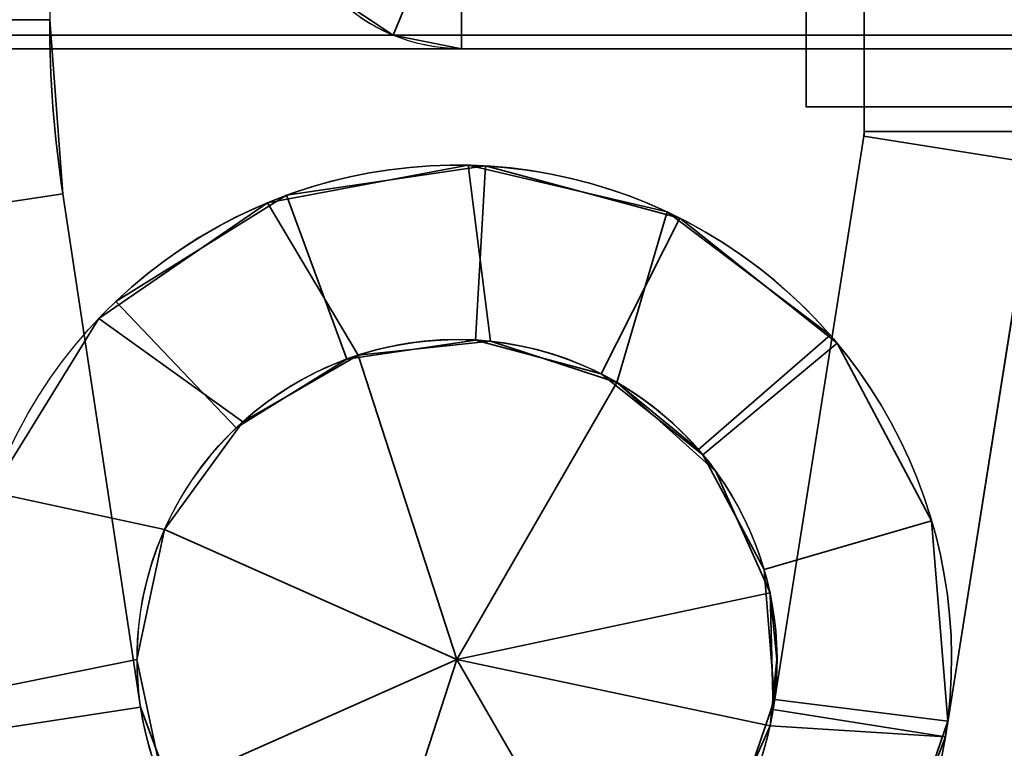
# Model space of a CAD drawing. Header units: millimetres. Extents: x -603 to 3703, y -120 to 193.
# Tile 766 of 938: x 3508 to 3525, y -62 to -49. Entities that reach past the tile are written whole.
import ezdxf

# ---------------------------------------------------------------- set-up
doc = ezdxf.new("R2010")
doc.units = ezdxf.units.MM
doc.layers.add('151', color=7, linetype='Continuous', true_color=0xffffff)

# ---------------------------------------------------------------- blocks, each defined once
blk = doc.blocks.new('UG_SURFACE_158')
at = {"layer": '151', "color": 252, "linetype": 'Continuous', "lineweight": 35}
for points in [[(3508.5, -49.5, 265), (3508.725, -52.494, 265), (3505.759, -52.943, 265), (3505.5, -49.5, 265)], [(3508.725, -52.494, 302), (3508.5, -49.5, 302), (3505.5, -49.5, 302), (3505.759, -52.943, 302)], [(3505.5, -49.5, 425), (3505.759, -52.943, 425), (3508.725, -52.494, 425), (3508.5, -49.5, 425)], [(3505.759, -52.943, 388), (3505.5, -49.5, 388), (3508.5, -49.5, 388), (3508.725, -52.494, 388)], [(3508.725, -52.494, 302), (3508.725, -52.494, 265), (3508.5, -49.5, 265), (3508.5, -49.5, 302)], [(3508.725, -52.494, 425), (3508.725, -52.494, 388), (3508.5, -49.5, 388), (3508.5, -49.5, 425)], [(3515.991, -52.014, 302), (3515.991, -52.014, 265), (3512.572, -52.52, 265), (3512.572, -52.52, 302)], [(3512.572, -52.52, 265), (3515.991, -52.014, 265), (3515.818, -55.009, 265), (3513.606, -55.337, 265)], [(3513.606, -55.337, 302), (3515.818, -55.009, 302), (3515.991, -52.014, 302), (3512.572, -52.52, 302)], [(3515.991, -52.014, 425), (3515.991, -52.014, 388), (3512.572, -52.52, 388), (3512.572, -52.52, 425)], [(3513.606, -55.337, 425), (3515.818, -55.009, 425), (3515.991, -52.014, 425), (3512.572, -52.52, 425)], [(3512.572, -52.52, 388), (3515.991, -52.014, 388), (3515.818, -55.009, 388), (3513.606, -55.337, 388)], [(3515.991, -52.014, 265), (3519.329, -52.911, 265), (3517.978, -55.59, 265), (3515.818, -55.009, 265)], [(3515.818, -55.009, 302), (3517.978, -55.59, 302), (3519.329, -52.911, 302), (3515.991, -52.014, 302)], [(3515.818, -55.009, 425), (3517.978, -55.59, 425), (3519.329, -52.911, 425), (3515.991, -52.014, 425)], [(3515.991, -52.014, 388), (3519.329, -52.911, 388), (3517.978, -55.59, 388), (3515.818, -55.009, 388)], [(3519.329, -52.911, 302), (3519.329, -52.911, 265), (3515.991, -52.014, 265), (3515.991, -52.014, 302)], [(3519.329, -52.911, 425), (3519.329, -52.911, 388), (3515.991, -52.014, 388), (3515.991, -52.014, 425)], [(3508.725, -52.494, 265), (3510.062, -61.323, 265), (3507.096, -61.772, 265), (3505.759, -52.943, 265)], [(3505.759, -52.943, 302), (3507.096, -61.772, 302), (3510.062, -61.323, 302), (3508.725, -52.494, 302)], [(3505.759, -52.943, 425), (3507.096, -61.772, 425), (3510.062, -61.323, 425), (3508.725, -52.494, 425)], [(3508.725, -52.494, 388), (3510.062, -61.323, 388), (3507.096, -61.772, 388), (3505.759, -52.943, 388)], [(3510.062, -61.323, 302), (3510.062, -61.323, 265), (3508.725, -52.494, 265), (3508.725, -52.494, 302)], [(3510.062, -61.323, 388), (3508.725, -52.494, 388), (3508.725, -52.494, 425), (3510.062, -61.323, 425)], [(3512.572, -52.52, 302), (3512.572, -52.52, 265), (3509.637, -54.345, 265), (3509.637, -54.345, 302)], [(3513.606, -55.337, 265), (3511.707, -56.518, 265), (3509.637, -54.345, 265), (3512.572, -52.52, 265)], [(3512.572, -52.52, 302), (3509.637, -54.345, 302), (3511.707, -56.518, 302), (3513.606, -55.337, 302)], [(3512.572, -52.52, 425), (3512.572, -52.52, 388), (3509.637, -54.345, 388), (3509.637, -54.345, 425)], [(3512.572, -52.52, 425), (3509.637, -54.345, 425), (3511.707, -56.518, 425), (3513.606, -55.337, 425)], [(3513.606, -55.337, 388), (3511.707, -56.518, 388), (3509.637, -54.345, 388), (3512.572, -52.52, 388)], [(3519.728, -56.982, 265), (3517.978, -55.59, 265), (3519.329, -52.911, 265), (3522.034, -55.063, 265)], [(3522.034, -55.063, 302), (3519.329, -52.911, 302), (3517.978, -55.59, 302), (3519.728, -56.982, 302)], [(3522.034, -55.063, 425), (3519.329, -52.911, 425), (3517.978, -55.59, 425), (3519.728, -56.982, 425)], [(3519.728, -56.982, 388), (3517.978, -55.59, 388), (3519.329, -52.911, 388), (3522.034, -55.063, 388)], [(3522.034, -55.063, 302), (3522.034, -55.063, 265), (3519.329, -52.911, 265), (3519.329, -52.911, 302)], [(3522.034, -55.063, 425), (3522.034, -55.063, 388), (3519.329, -52.911, 388), (3519.329, -52.911, 425)], [(3511.707, -56.518, 302), (3509.637, -54.345, 302), (3509.637, -54.345, 265), (3511.707, -56.518, 265)], [(3511.707, -56.518, 388), (3511.707, -56.518, 425), (3509.637, -54.345, 425), (3509.637, -54.345, 388)], [(3513.606, -55.337, 302), (3513.606, -55.337, 265), (3515.818, -55.009, 265), (3515.818, -55.009, 302)], [(3513.606, -55.337, 425), (3513.606, -55.337, 388), (3515.818, -55.009, 388), (3515.818, -55.009, 425)], [(3515.818, -55.009, 302), (3515.818, -55.009, 265), (3517.978, -55.59, 265), (3517.978, -55.59, 302)], [(3515.818, -55.009, 425), (3515.818, -55.009, 388), (3517.978, -55.59, 388), (3517.978, -55.59, 425)], [(3520.779, -58.956, 265), (3519.728, -56.982, 265), (3522.034, -55.063, 265), (3523.658, -58.114, 265)], [(3523.658, -58.114, 302), (3522.034, -55.063, 302), (3519.728, -56.982, 302), (3520.779, -58.956, 302)], [(3523.658, -58.114, 425), (3522.034, -55.063, 425), (3519.728, -56.982, 425), (3520.779, -58.956, 425)], [(3520.779, -58.956, 388), (3519.728, -56.982, 388), (3522.034, -55.063, 388), (3523.658, -58.114, 388)], [(3523.658, -58.114, 302), (3523.658, -58.114, 265), (3522.034, -55.063, 265), (3522.034, -55.063, 302)], [(3523.658, -58.114, 425), (3523.658, -58.114, 388), (3522.034, -55.063, 388), (3522.034, -55.063, 425)], [(3511.707, -56.518, 302), (3511.707, -56.518, 265), (3513.606, -55.337, 265), (3513.606, -55.337, 302)], [(3511.707, -56.518, 425), (3511.707, -56.518, 388), (3513.606, -55.337, 388), (3513.606, -55.337, 425)], [(3517.978, -55.59, 302), (3517.978, -55.59, 265), (3519.728, -56.982, 265), (3519.728, -56.982, 302)], [(3517.978, -55.59, 425), (3517.978, -55.59, 388), (3519.728, -56.982, 388), (3519.728, -56.982, 425)], [(3519.728, -56.982, 302), (3519.728, -56.982, 265), (3520.779, -58.956, 265), (3520.779, -58.956, 302)], [(3519.728, -56.982, 425), (3519.728, -56.982, 388), (3520.779, -58.956, 388), (3520.779, -58.956, 425)], [(3523.658, -58.114, 265), (3523.934, -61.56, 265), (3520.957, -61.186, 265), (3520.779, -58.956, 265)], [(3520.779, -58.956, 302), (3520.957, -61.186, 302), (3523.934, -61.56, 302), (3523.658, -58.114, 302)], [(3520.779, -58.956, 425), (3520.957, -61.186, 425), (3523.934, -61.56, 425), (3523.658, -58.114, 425)], [(3523.658, -58.114, 388), (3523.934, -61.56, 388), (3520.957, -61.186, 388), (3520.779, -58.956, 388)], [(3523.934, -61.56, 302), (3523.934, -61.56, 265), (3523.658, -58.114, 265), (3523.658, -58.114, 302)], [(3523.934, -61.56, 425), (3523.934, -61.56, 388), (3523.658, -58.114, 388), (3523.658, -58.114, 425)], [(3520.779, -58.956, 302), (3520.779, -58.956, 265), (3520.957, -61.186, 265), (3520.957, -61.186, 302)], [(3520.779, -58.956, 425), (3520.779, -58.956, 388), (3520.957, -61.186, 388), (3520.957, -61.186, 425)], [(3520.233, -63.302, 265), (3520.957, -61.186, 265), (3523.934, -61.56, 265), (3522.815, -64.83, 265)], [(3522.815, -64.83, 302), (3523.934, -61.56, 302), (3520.957, -61.186, 302), (3520.233, -63.302, 302)], [(3520.957, -61.186, 302), (3520.957, -61.186, 265), (3520.233, -63.302, 265), (3520.233, -63.302, 302)], [(3522.815, -64.83, 425), (3523.934, -61.56, 425), (3520.957, -61.186, 425), (3520.233, -63.302, 425)], [(3520.233, -63.302, 388), (3520.957, -61.186, 388), (3523.934, -61.56, 388), (3522.815, -64.83, 388)], [(3520.957, -61.186, 425), (3520.957, -61.186, 388), (3520.233, -63.302, 388), (3520.233, -63.302, 425)], [(3510.062, -61.323, 265), (3510.839, -63.42, 265), (3508.297, -65.013, 265), (3507.096, -61.772, 265)], [(3507.096, -61.772, 302), (3508.297, -65.013, 302), (3510.839, -63.42, 302), (3510.062, -61.323, 302)], [(3507.096, -61.772, 425), (3508.297, -65.013, 425), (3510.839, -63.42, 425), (3510.062, -61.323, 425)], [(3510.062, -61.323, 388), (3510.839, -63.42, 388), (3508.297, -65.013, 388), (3507.096, -61.772, 388)], [(3510.839, -63.42, 302), (3510.839, -63.42, 265), (3510.062, -61.323, 265), (3510.062, -61.323, 302)], [(3510.839, -63.42, 425), (3510.839, -63.42, 388), (3510.062, -61.323, 388), (3510.062, -61.323, 425)], [(3522.815, -64.83, 302), (3522.815, -64.83, 265), (3523.934, -61.56, 265), (3523.934, -61.56, 302)], [(3522.815, -64.83, 425), (3522.815, -64.83, 388), (3523.934, -61.56, 388), (3523.934, -61.56, 425)], [(3507.096, -61.772, 302), (3507.096, -61.772, 265), (3508.297, -65.013, 265), (3508.297, -65.013, 302)], [(3507.096, -61.772, 425), (3507.096, -61.772, 388), (3508.297, -65.013, 388), (3508.297, -65.013, 425)]]:
    blk.add_3dface(points, dxfattribs=at)
blk = doc.blocks.new('UG_SURFACE_159')
at = {"layer": '151', "color": 252, "linetype": 'Continuous', "lineweight": 35}
for points in [[(3525.5, -51.423, 1822), (3525.5, -34.43, 1822), (3522.5, -34.43, 1822), (3522.5, -51.423, 1822)], [(3522.5, -51.423, 1738), (3522.5, -34.43, 1738), (3525.5, -34.43, 1738), (3525.5, -51.423, 1738)], [(3522.5, -34.43, 1738), (3522.5, -51.423, 1738), (3522.5, -39.648, 1745.228), (3522.5, -38.5, 1745)], [(3522.5, -38.5, 1815), (3522.5, -39.648, 1814.772), (3522.5, -51.423, 1822), (3522.5, -34.43, 1822)], [(3522.5, -41.5, 1776), (3522.5, -41.272, 1774.852), (3522.5, -39.648, 1758.772), (3522.5, -51.423, 1822)], [(3522.5, -51.423, 1822), (3522.5, -39.648, 1758.772), (3522.5, -40.621, 1758.121)], [(3522.5, -51.423, 1738), (3522.5, -40.621, 1745.879), (3522.5, -39.648, 1745.228)], [(3522.5, -39.648, 1814.772), (3522.5, -40.621, 1814.121), (3522.5, -51.423, 1822)], [(3522.5, -51.423, 1822), (3522.5, -40.621, 1814.121), (3522.5, -41.272, 1813.148)], [(3522.5, -40.621, 1758.121), (3522.5, -41.272, 1757.148), (3522.5, -51.423, 1822)], [(3522.5, -41.272, 1746.852), (3522.5, -40.621, 1745.879), (3522.5, -51.423, 1738)], [(3522.5, -51.423, 1822), (3522.5, -41.5, 1804), (3522.5, -41.272, 1802.852), (3522.5, -41.5, 1784)], [(3522.5, -51.423, 1822), (3522.5, -41.272, 1813.148), (3522.5, -41.5, 1812)], [(3522.5, -51.423, 1738), (3522.5, -51.423, 1822), (3522.5, -41.272, 1757.148), (3522.5, -41.5, 1756)], [(3522.5, -41.5, 1748), (3522.5, -41.272, 1746.852), (3522.5, -51.423, 1738)], [(3522.5, -51.423, 1822), (3522.5, -41.5, 1812), (3522.5, -41.5, 1804)], [(3522.5, -41.5, 1784), (3522.5, -41.5, 1776), (3522.5, -51.423, 1822)], [(3522.5, -41.5, 1756), (3522.5, -41.5, 1748), (3522.5, -51.423, 1738)], [(3522.494, -51.501, 1738), (3522.494, -51.501, 1822), (3522.5, -51.423, 1822), (3522.5, -51.423, 1738)], [(3525.457, -51.97, 1822), (3525.5, -51.423, 1822), (3522.5, -51.423, 1822), (3522.494, -51.501, 1822)], [(3525.5, -51.423, 1738), (3525.457, -51.97, 1738), (3522.494, -51.501, 1738), (3522.5, -51.423, 1738)], [(3520.932, -61.36, 1738), (3520.932, -61.36, 1822), (3522.494, -51.501, 1822), (3522.494, -51.501, 1738)], [(3523.895, -61.83, 1822), (3525.457, -51.97, 1822), (3522.494, -51.501, 1822), (3520.932, -61.36, 1822)], [(3520.932, -61.36, 1738), (3522.494, -51.501, 1738), (3525.457, -51.97, 1738), (3523.895, -61.83, 1738)], [(3512.242, -52.649, 1738), (3512.242, -52.649, 1822), (3515.694, -52.002, 1822), (3515.694, -52.002, 1738)], [(3515.694, -52.002, 1822), (3512.242, -52.649, 1822), (3513.8, -55.269, 1822), (3516.075, -55.03, 1822)], [(3516.075, -55.03, 1738), (3513.8, -55.269, 1738), (3512.242, -52.649, 1738), (3515.694, -52.002, 1738)], [(3515.694, -52.002, 1738), (3515.694, -52.002, 1822), (3519.113, -52.806, 1822), (3519.113, -52.806, 1738)], [(3519.113, -52.806, 1822), (3515.694, -52.002, 1822), (3516.075, -55.03, 1822), (3518.25, -55.737, 1822)], [(3518.25, -55.737, 1738), (3516.075, -55.03, 1738), (3515.694, -52.002, 1738), (3519.113, -52.806, 1738)], [(3525.457, -51.97, 1738), (3525.457, -51.97, 1822), (3523.895, -61.83, 1822), (3523.895, -61.83, 1738)], [(3509.346, -54.637, 1738), (3509.346, -54.637, 1822), (3512.242, -52.649, 1822), (3512.242, -52.649, 1738)], [(3512.242, -52.649, 1822), (3509.346, -54.637, 1822), (3511.82, -56.413, 1822), (3513.8, -55.269, 1822)], [(3513.8, -55.269, 1738), (3511.82, -56.413, 1738), (3509.346, -54.637, 1738), (3512.242, -52.649, 1738)], [(3518.25, -55.737, 1822), (3519.651, -56.892, 1822), (3521.915, -54.923, 1822), (3519.113, -52.806, 1822)], [(3519.113, -52.806, 1738), (3521.915, -54.923, 1738), (3519.651, -56.892, 1738), (3518.25, -55.737, 1738)], [(3519.113, -52.806, 1738), (3519.113, -52.806, 1822), (3521.915, -54.923, 1822), (3521.915, -54.923, 1738)], [(3507.501, -57.625, 1738), (3507.501, -57.625, 1822), (3509.346, -54.637, 1822), (3509.346, -54.637, 1738)], [(3510.475, -58.263, 1822), (3511.82, -56.413, 1822), (3509.346, -54.637, 1822), (3507.501, -57.625, 1822)], [(3507.501, -57.625, 1738), (3509.346, -54.637, 1738), (3511.82, -56.413, 1738), (3510.475, -58.263, 1738)], [(3519.651, -56.892, 1822), (3519.651, -56.892, 1738), (3521.915, -54.923, 1738), (3521.915, -54.923, 1822)], [(3518.25, -55.737, 1860), (3516.075, -55.03, 1860), (3513.8, -55.269, 1860), (3515.5, -60.5, 1860)], [(3516.075, -55.03, 1738), (3516.075, -55.03, 1700), (3513.8, -55.269, 1700), (3513.8, -55.269, 1738)], [(3513.8, -55.269, 1822), (3513.8, -55.269, 1860), (3516.075, -55.03, 1860), (3516.075, -55.03, 1822)], [(3513.8, -55.269, 1700), (3516.075, -55.03, 1700), (3518.25, -55.737, 1700), (3515.5, -60.5, 1700)], [(3518.25, -55.737, 1738), (3518.25, -55.737, 1700), (3516.075, -55.03, 1700), (3516.075, -55.03, 1738)], [(3516.075, -55.03, 1822), (3516.075, -55.03, 1860), (3518.25, -55.737, 1860), (3518.25, -55.737, 1822)], [(3513.8, -55.269, 1860), (3511.82, -56.413, 1860), (3510.475, -58.263, 1860), (3515.5, -60.5, 1860)], [(3510.475, -58.263, 1700), (3511.82, -56.413, 1700), (3513.8, -55.269, 1700), (3515.5, -60.5, 1700)], [(3513.8, -55.269, 1738), (3513.8, -55.269, 1700), (3511.82, -56.413, 1700), (3511.82, -56.413, 1738)], [(3511.82, -56.413, 1822), (3511.82, -56.413, 1860), (3513.8, -55.269, 1860), (3513.8, -55.269, 1822)], [(3515.5, -60.5, 1860), (3520.88, -59.356, 1860), (3519.95, -57.267, 1860), (3518.25, -55.737, 1860)], [(3518.25, -55.737, 1700), (3519.95, -57.267, 1700), (3520.88, -59.356, 1700), (3515.5, -60.5, 1700)], [(3518.25, -55.737, 1860), (3519.95, -57.267, 1860), (3519.651, -56.892, 1822)], [(3518.25, -55.737, 1700), (3518.25, -55.737, 1738), (3519.651, -56.892, 1738)], [(3519.651, -56.892, 1738), (3519.95, -57.267, 1700), (3518.25, -55.737, 1700)], [(3519.651, -56.892, 1822), (3518.25, -55.737, 1822), (3518.25, -55.737, 1860)], [(3511.82, -56.413, 1738), (3511.82, -56.413, 1700), (3510.475, -58.263, 1700), (3510.475, -58.263, 1738)], [(3510.475, -58.263, 1822), (3510.475, -58.263, 1860), (3511.82, -56.413, 1860), (3511.82, -56.413, 1822)], [(3519.651, -56.892, 1738), (3519.651, -56.892, 1822), (3519.95, -57.267, 1860), (3519.95, -57.267, 1700)], [(3519.95, -57.267, 1700), (3519.95, -57.267, 1860), (3520.88, -59.356, 1860), (3520.88, -59.356, 1700)], [(3507.501, -57.625, 1822), (3507.021, -61.104, 1822), (3510, -60.5, 1822), (3510.475, -58.263, 1822)], [(3510.475, -58.263, 1738), (3510, -60.5, 1738), (3507.021, -61.104, 1738), (3507.501, -57.625, 1738)], [(3510.475, -58.263, 1860), (3510, -60.5, 1860), (3510.475, -62.737, 1860), (3515.5, -60.5, 1860)], [(3510.475, -58.263, 1738), (3510.475, -58.263, 1700), (3510, -60.5, 1700), (3510, -60.5, 1738)], [(3510, -60.5, 1822), (3510, -60.5, 1860), (3510.475, -58.263, 1860), (3510.475, -58.263, 1822)], [(3510.475, -62.737, 1700), (3510, -60.5, 1700), (3510.475, -58.263, 1700), (3515.5, -60.5, 1700)], [(3520.88, -61.644, 1860), (3521, -60.5, 1860), (3520.88, -59.356, 1860), (3515.5, -60.5, 1860)], [(3520.88, -59.356, 1700), (3521, -60.5, 1700), (3520.88, -61.644, 1700), (3515.5, -60.5, 1700)], [(3520.88, -59.356, 1700), (3520.88, -59.356, 1860), (3520.932, -61.36, 1822), (3520.932, -61.36, 1738)], [(3520.932, -61.36, 1822), (3520.88, -59.356, 1860), (3521, -60.5, 1860)], [(3521, -60.5, 1700), (3520.88, -59.356, 1700), (3520.932, -61.36, 1738)], [(3510.475, -62.737, 1822), (3510, -60.5, 1822), (3507.021, -61.104, 1822), (3507.99, -64.48, 1822)], [(3507.99, -64.48, 1738), (3507.021, -61.104, 1738), (3510, -60.5, 1738), (3510.475, -62.737, 1738)], [(3510, -60.5, 1738), (3510, -60.5, 1700), (3510.475, -62.737, 1700), (3510.475, -62.737, 1738)], [(3510.475, -62.737, 1822), (3510.475, -62.737, 1860), (3510, -60.5, 1860), (3510, -60.5, 1822)], [(3510.475, -62.737, 1860), (3511.82, -64.587, 1860), (3513.8, -65.731, 1860), (3515.5, -60.5, 1860)], [(3513.8, -65.731, 1700), (3511.82, -64.587, 1700), (3510.475, -62.737, 1700), (3515.5, -60.5, 1700)], [(3513.8, -65.731, 1860), (3516.075, -65.97, 1860), (3518.25, -65.263, 1860), (3515.5, -60.5, 1860)], [(3518.25, -65.263, 1700), (3516.075, -65.97, 1700), (3513.8, -65.731, 1700), (3515.5, -60.5, 1700)], [(3518.25, -65.263, 1860), (3519.95, -63.733, 1860), (3520.88, -61.644, 1860), (3515.5, -60.5, 1860)], [(3515.5, -60.5, 1700), (3520.88, -61.644, 1700), (3519.95, -63.733, 1700), (3518.25, -65.263, 1700)], [(3520.88, -61.644, 1700), (3521, -60.5, 1700), (3520.932, -61.36, 1738)], [(3520.932, -61.36, 1822), (3521, -60.5, 1860), (3520.88, -61.644, 1860)], [(3507.99, -64.48, 1738), (3507.99, -64.48, 1822), (3507.021, -61.104, 1822), (3507.021, -61.104, 1738)], [(3520.932, -61.36, 1738), (3520.88, -61.644, 1738), (3520.88, -61.644, 1700)], [(3520.88, -61.644, 1860), (3520.88, -61.644, 1822), (3520.932, -61.36, 1822)], [(3520.932, -61.36, 1822), (3520.88, -61.644, 1822), (3523.895, -61.83, 1822)], [(3523.895, -61.83, 1738), (3520.88, -61.644, 1738), (3520.932, -61.36, 1738)], [(3519.95, -63.733, 1738), (3519.95, -63.733, 1700), (3520.88, -61.644, 1700), (3520.88, -61.644, 1738)], [(3520.88, -61.644, 1822), (3520.88, -61.644, 1860), (3519.95, -63.733, 1860), (3519.95, -63.733, 1822)], [(3520.88, -61.644, 1822), (3519.95, -63.733, 1822), (3522.641, -65.11, 1822), (3523.895, -61.83, 1822)], [(3523.895, -61.83, 1738), (3522.641, -65.11, 1738), (3519.95, -63.733, 1738), (3520.88, -61.644, 1738)], [(3523.895, -61.83, 1738), (3523.895, -61.83, 1822), (3522.641, -65.11, 1822), (3522.641, -65.11, 1738)]]:
    blk.add_3dface(points, dxfattribs=at)
blk = doc.blocks.new('UG_SURFACE_160')
at = {"layer": '151', "color": 252, "linetype": 'Continuous', "lineweight": 35}
for points in [[(3525.5, -51.423, 387), (3525.5, -34.43, 387), (3522.5, -34.43, 387), (3522.5, -51.423, 387)], [(3522.5, -51.423, 303), (3522.5, -34.43, 303), (3525.5, -34.43, 303), (3525.5, -51.423, 303)], [(3522.5, -34.43, 303), (3522.5, -51.423, 303), (3522.5, -39.648, 310.228), (3522.5, -38.5, 310)], [(3522.5, -38.5, 380), (3522.5, -39.648, 379.772), (3522.5, -51.423, 387), (3522.5, -34.43, 387)], [(3522.5, -51.423, 303), (3522.5, -40.621, 310.879), (3522.5, -39.648, 310.228)], [(3522.5, -39.648, 379.772), (3522.5, -40.621, 379.121), (3522.5, -51.423, 387)], [(3522.5, -51.423, 303), (3522.5, -40.621, 366.879), (3522.5, -41.272, 350.148), (3522.5, -41.5, 349)], [(3522.5, -41.272, 311.852), (3522.5, -40.621, 310.879), (3522.5, -51.423, 303)], [(3522.5, -51.423, 387), (3522.5, -40.621, 379.121), (3522.5, -41.272, 378.148)], [(3522.5, -41.272, 367.852), (3522.5, -40.621, 366.879), (3522.5, -51.423, 303)], [(3522.5, -41.5, 341), (3522.5, -41.272, 322.148), (3522.5, -41.5, 321), (3522.5, -51.423, 303)], [(3522.5, -41.5, 313), (3522.5, -41.272, 311.852), (3522.5, -51.423, 303)], [(3522.5, -51.423, 387), (3522.5, -41.272, 378.148), (3522.5, -41.5, 377)], [(3522.5, -41.5, 369), (3522.5, -41.272, 367.852), (3522.5, -51.423, 303), (3522.5, -51.423, 387)], [(3522.5, -51.423, 303), (3522.5, -41.5, 349), (3522.5, -41.5, 341)], [(3522.5, -51.423, 303), (3522.5, -41.5, 321), (3522.5, -41.5, 313)], [(3522.5, -51.423, 387), (3522.5, -41.5, 377), (3522.5, -41.5, 369)], [(3522.494, -51.501, 303), (3522.494, -51.501, 387), (3522.5, -51.423, 387), (3522.5, -51.423, 303)], [(3525.457, -51.97, 387), (3525.5, -51.423, 387), (3522.5, -51.423, 387), (3522.494, -51.501, 387)], [(3525.5, -51.423, 303), (3525.457, -51.97, 303), (3522.494, -51.501, 303), (3522.5, -51.423, 303)], [(3520.932, -61.36, 303), (3520.932, -61.36, 387), (3522.494, -51.501, 387), (3522.494, -51.501, 303)], [(3523.895, -61.83, 387), (3525.457, -51.97, 387), (3522.494, -51.501, 387), (3520.932, -61.36, 387)], [(3520.932, -61.36, 303), (3522.494, -51.501, 303), (3525.457, -51.97, 303), (3523.895, -61.83, 303)], [(3512.242, -52.649, 303), (3512.242, -52.649, 387), (3515.694, -52.002, 387), (3515.694, -52.002, 303)], [(3515.694, -52.002, 387), (3512.242, -52.649, 387), (3513.8, -55.269, 387), (3516.075, -55.03, 387)], [(3516.075, -55.03, 303), (3513.8, -55.269, 303), (3512.242, -52.649, 303), (3515.694, -52.002, 303)], [(3515.694, -52.002, 303), (3515.694, -52.002, 387), (3519.113, -52.806, 387), (3519.113, -52.806, 303)], [(3519.113, -52.806, 387), (3515.694, -52.002, 387), (3516.075, -55.03, 387), (3518.25, -55.737, 387)], [(3518.25, -55.737, 303), (3516.075, -55.03, 303), (3515.694, -52.002, 303), (3519.113, -52.806, 303)], [(3525.457, -51.97, 303), (3525.457, -51.97, 387), (3523.895, -61.83, 387), (3523.895, -61.83, 303)], [(3509.346, -54.637, 303), (3509.346, -54.637, 387), (3512.242, -52.649, 387), (3512.242, -52.649, 303)], [(3512.242, -52.649, 387), (3509.346, -54.637, 387), (3511.82, -56.413, 387), (3513.8, -55.269, 387)], [(3513.8, -55.269, 303), (3511.82, -56.413, 303), (3509.346, -54.637, 303), (3512.242, -52.649, 303)], [(3518.25, -55.737, 387), (3519.651, -56.892, 387), (3521.915, -54.923, 387), (3519.113, -52.806, 387)], [(3519.113, -52.806, 303), (3521.915, -54.923, 303), (3519.651, -56.892, 303), (3518.25, -55.737, 303)], [(3519.113, -52.806, 303), (3519.113, -52.806, 387), (3521.915, -54.923, 387), (3521.915, -54.923, 303)], [(3507.501, -57.625, 303), (3507.501, -57.625, 387), (3509.346, -54.637, 387), (3509.346, -54.637, 303)], [(3510.475, -58.263, 387), (3511.82, -56.413, 387), (3509.346, -54.637, 387), (3507.501, -57.625, 387)], [(3507.501, -57.625, 303), (3509.346, -54.637, 303), (3511.82, -56.413, 303), (3510.475, -58.263, 303)], [(3519.651, -56.892, 387), (3519.651, -56.892, 303), (3521.915, -54.923, 303), (3521.915, -54.923, 387)], [(3518.25, -55.737, 425), (3516.075, -55.03, 425), (3513.8, -55.269, 425), (3515.5, -60.5, 425)], [(3516.075, -55.03, 303), (3516.075, -55.03, 265), (3513.8, -55.269, 265), (3513.8, -55.269, 303)], [(3513.8, -55.269, 387), (3513.8, -55.269, 425), (3516.075, -55.03, 425), (3516.075, -55.03, 387)], [(3513.8, -55.269, 265), (3516.075, -55.03, 265), (3518.25, -55.737, 265), (3515.5, -60.5, 265)], [(3518.25, -55.737, 303), (3518.25, -55.737, 265), (3516.075, -55.03, 265), (3516.075, -55.03, 303)], [(3516.075, -55.03, 387), (3516.075, -55.03, 425), (3518.25, -55.737, 425), (3518.25, -55.737, 387)], [(3513.8, -55.269, 425), (3511.82, -56.413, 425), (3510.475, -58.263, 425), (3515.5, -60.5, 425)], [(3510.475, -58.263, 265), (3511.82, -56.413, 265), (3513.8, -55.269, 265), (3515.5, -60.5, 265)], [(3513.8, -55.269, 303), (3513.8, -55.269, 265), (3511.82, -56.413, 265), (3511.82, -56.413, 303)], [(3511.82, -56.413, 387), (3511.82, -56.413, 425), (3513.8, -55.269, 425), (3513.8, -55.269, 387)], [(3515.5, -60.5, 425), (3520.88, -59.356, 425), (3519.95, -57.267, 425), (3518.25, -55.737, 425)], [(3518.25, -55.737, 265), (3519.95, -57.267, 265), (3520.88, -59.356, 265), (3515.5, -60.5, 265)], [(3518.25, -55.737, 425), (3519.95, -57.267, 425), (3519.651, -56.892, 387)], [(3518.25, -55.737, 265), (3518.25, -55.737, 303), (3519.651, -56.892, 303)], [(3519.651, -56.892, 303), (3519.95, -57.267, 265), (3518.25, -55.737, 265)], [(3519.651, -56.892, 387), (3518.25, -55.737, 387), (3518.25, -55.737, 425)], [(3511.82, -56.413, 303), (3511.82, -56.413, 265), (3510.475, -58.263, 265), (3510.475, -58.263, 303)], [(3510.475, -58.263, 387), (3510.475, -58.263, 425), (3511.82, -56.413, 425), (3511.82, -56.413, 387)], [(3519.95, -57.267, 425), (3519.95, -57.267, 265), (3519.651, -56.892, 303), (3519.651, -56.892, 387)], [(3519.95, -57.267, 265), (3519.95, -57.267, 425), (3520.88, -59.356, 425), (3520.88, -59.356, 265)], [(3507.501, -57.625, 387), (3507.021, -61.104, 387), (3510, -60.5, 387), (3510.475, -58.263, 387)], [(3510.475, -58.263, 303), (3510, -60.5, 303), (3507.021, -61.104, 303), (3507.501, -57.625, 303)], [(3510.475, -58.263, 425), (3510, -60.5, 425), (3510.475, -62.737, 425), (3515.5, -60.5, 425)], [(3510.475, -58.263, 303), (3510.475, -58.263, 265), (3510, -60.5, 265), (3510, -60.5, 303)], [(3510, -60.5, 387), (3510, -60.5, 425), (3510.475, -58.263, 425), (3510.475, -58.263, 387)], [(3510.475, -62.737, 265), (3510, -60.5, 265), (3510.475, -58.263, 265), (3515.5, -60.5, 265)], [(3520.88, -61.644, 425), (3521, -60.5, 425), (3520.88, -59.356, 425), (3515.5, -60.5, 425)], [(3520.88, -59.356, 265), (3521, -60.5, 265), (3520.88, -61.644, 265), (3515.5, -60.5, 265)], [(3520.88, -59.356, 265), (3520.88, -59.356, 425), (3520.932, -61.36, 387), (3520.932, -61.36, 303)], [(3520.932, -61.36, 387), (3520.88, -59.356, 425), (3521, -60.5, 425)], [(3521, -60.5, 265), (3520.88, -59.356, 265), (3520.932, -61.36, 303)], [(3510.475, -62.737, 387), (3510, -60.5, 387), (3507.021, -61.104, 387), (3507.99, -64.48, 387)], [(3507.99, -64.48, 303), (3507.021, -61.104, 303), (3510, -60.5, 303), (3510.475, -62.737, 303)], [(3510, -60.5, 303), (3510, -60.5, 265), (3510.475, -62.737, 265), (3510.475, -62.737, 303)], [(3510.475, -62.737, 387), (3510.475, -62.737, 425), (3510, -60.5, 425), (3510, -60.5, 387)], [(3510.475, -62.737, 425), (3511.82, -64.587, 425), (3513.8, -65.731, 425), (3515.5, -60.5, 425)], [(3513.8, -65.731, 265), (3511.82, -64.587, 265), (3510.475, -62.737, 265), (3515.5, -60.5, 265)], [(3513.8, -65.731, 425), (3516.075, -65.97, 425), (3518.25, -65.263, 425), (3515.5, -60.5, 425)], [(3518.25, -65.263, 265), (3516.075, -65.97, 265), (3513.8, -65.731, 265), (3515.5, -60.5, 265)], [(3518.25, -65.263, 425), (3519.95, -63.733, 425), (3520.88, -61.644, 425), (3515.5, -60.5, 425)], [(3515.5, -60.5, 265), (3520.88, -61.644, 265), (3519.95, -63.733, 265), (3518.25, -65.263, 265)], [(3520.88, -61.644, 265), (3521, -60.5, 265), (3520.932, -61.36, 303)], [(3520.932, -61.36, 387), (3521, -60.5, 425), (3520.88, -61.644, 425)], [(3507.99, -64.48, 303), (3507.99, -64.48, 387), (3507.021, -61.104, 387), (3507.021, -61.104, 303)], [(3520.932, -61.36, 303), (3520.88, -61.644, 303), (3520.88, -61.644, 265)], [(3520.88, -61.644, 425), (3520.88, -61.644, 387), (3520.932, -61.36, 387)], [(3520.932, -61.36, 387), (3520.88, -61.644, 387), (3523.895, -61.83, 387)], [(3523.895, -61.83, 303), (3520.88, -61.644, 303), (3520.932, -61.36, 303)], [(3519.95, -63.733, 303), (3519.95, -63.733, 265), (3520.88, -61.644, 265), (3520.88, -61.644, 303)], [(3520.88, -61.644, 387), (3520.88, -61.644, 425), (3519.95, -63.733, 425), (3519.95, -63.733, 387)], [(3520.88, -61.644, 387), (3519.95, -63.733, 387), (3522.641, -65.11, 387), (3523.895, -61.83, 387)], [(3523.895, -61.83, 303), (3522.641, -65.11, 303), (3519.95, -63.733, 303), (3520.88, -61.644, 303)], [(3523.895, -61.83, 303), (3523.895, -61.83, 387), (3522.641, -65.11, 387), (3522.641, -65.11, 303)]]:
    blk.add_3dface(points, dxfattribs=at)
blk = doc.blocks.new('UG_SURFACE_161')
at = {"layer": '151', "color": 252, "linetype": 'Continuous', "lineweight": 35}
for points in [[(3508.5, -49.5, 1700), (3508.725, -52.494, 1700), (3505.759, -52.943, 1700), (3505.5, -49.5, 1700)], [(3508.725, -52.494, 1737), (3508.5, -49.5, 1737), (3505.5, -49.5, 1737), (3505.759, -52.943, 1737)], [(3505.5, -49.5, 1860), (3505.759, -52.943, 1860), (3508.725, -52.494, 1860), (3508.5, -49.5, 1860)], [(3505.759, -52.943, 1823), (3505.5, -49.5, 1823), (3508.5, -49.5, 1823), (3508.725, -52.494, 1823)], [(3508.725, -52.494, 1737), (3508.725, -52.494, 1700), (3508.5, -49.5, 1700), (3508.5, -49.5, 1737)], [(3508.725, -52.494, 1860), (3508.725, -52.494, 1823), (3508.5, -49.5, 1823), (3508.5, -49.5, 1860)], [(3515.991, -52.014, 1737), (3515.991, -52.014, 1700), (3512.572, -52.52, 1700), (3512.572, -52.52, 1737)], [(3512.572, -52.52, 1700), (3515.991, -52.014, 1700), (3515.818, -55.009, 1700), (3513.606, -55.337, 1700)], [(3513.606, -55.337, 1737), (3515.818, -55.009, 1737), (3515.991, -52.014, 1737), (3512.572, -52.52, 1737)], [(3515.991, -52.014, 1860), (3515.991, -52.014, 1823), (3512.572, -52.52, 1823), (3512.572, -52.52, 1860)], [(3513.606, -55.337, 1860), (3515.818, -55.009, 1860), (3515.991, -52.014, 1860), (3512.572, -52.52, 1860)], [(3512.572, -52.52, 1823), (3515.991, -52.014, 1823), (3515.818, -55.009, 1823), (3513.606, -55.337, 1823)], [(3515.991, -52.014, 1700), (3519.329, -52.911, 1700), (3517.978, -55.59, 1700), (3515.818, -55.009, 1700)], [(3515.818, -55.009, 1737), (3517.978, -55.59, 1737), (3519.329, -52.911, 1737), (3515.991, -52.014, 1737)], [(3515.818, -55.009, 1860), (3517.978, -55.59, 1860), (3519.329, -52.911, 1860), (3515.991, -52.014, 1860)], [(3515.991, -52.014, 1823), (3519.329, -52.911, 1823), (3517.978, -55.59, 1823), (3515.818, -55.009, 1823)], [(3519.329, -52.911, 1737), (3519.329, -52.911, 1700), (3515.991, -52.014, 1700), (3515.991, -52.014, 1737)], [(3519.329, -52.911, 1860), (3519.329, -52.911, 1823), (3515.991, -52.014, 1823), (3515.991, -52.014, 1860)], [(3508.725, -52.494, 1700), (3510.062, -61.323, 1700), (3507.096, -61.772, 1700), (3505.759, -52.943, 1700)], [(3505.759, -52.943, 1737), (3507.096, -61.772, 1737), (3510.062, -61.323, 1737), (3508.725, -52.494, 1737)], [(3505.759, -52.943, 1860), (3507.096, -61.772, 1860), (3510.062, -61.323, 1860), (3508.725, -52.494, 1860)], [(3508.725, -52.494, 1823), (3510.062, -61.323, 1823), (3507.096, -61.772, 1823), (3505.759, -52.943, 1823)], [(3510.062, -61.323, 1737), (3510.062, -61.323, 1700), (3508.725, -52.494, 1700), (3508.725, -52.494, 1737)], [(3510.062, -61.323, 1823), (3508.725, -52.494, 1823), (3508.725, -52.494, 1860), (3510.062, -61.323, 1860)], [(3512.572, -52.52, 1737), (3512.572, -52.52, 1700), (3509.637, -54.345, 1700), (3509.637, -54.345, 1737)], [(3513.606, -55.337, 1700), (3511.707, -56.518, 1700), (3509.637, -54.345, 1700), (3512.572, -52.52, 1700)], [(3512.572, -52.52, 1737), (3509.637, -54.345, 1737), (3511.707, -56.518, 1737), (3513.606, -55.337, 1737)], [(3512.572, -52.52, 1860), (3512.572, -52.52, 1823), (3509.637, -54.345, 1823), (3509.637, -54.345, 1860)], [(3512.572, -52.52, 1860), (3509.637, -54.345, 1860), (3511.707, -56.518, 1860), (3513.606, -55.337, 1860)], [(3513.606, -55.337, 1823), (3511.707, -56.518, 1823), (3509.637, -54.345, 1823), (3512.572, -52.52, 1823)], [(3519.728, -56.982, 1700), (3517.978, -55.59, 1700), (3519.329, -52.911, 1700), (3522.034, -55.063, 1700)], [(3522.034, -55.063, 1737), (3519.329, -52.911, 1737), (3517.978, -55.59, 1737), (3519.728, -56.982, 1737)], [(3522.034, -55.063, 1860), (3519.329, -52.911, 1860), (3517.978, -55.59, 1860), (3519.728, -56.982, 1860)], [(3519.728, -56.982, 1823), (3517.978, -55.59, 1823), (3519.329, -52.911, 1823), (3522.034, -55.063, 1823)], [(3522.034, -55.063, 1737), (3522.034, -55.063, 1700), (3519.329, -52.911, 1700), (3519.329, -52.911, 1737)], [(3522.034, -55.063, 1860), (3522.034, -55.063, 1823), (3519.329, -52.911, 1823), (3519.329, -52.911, 1860)], [(3511.707, -56.518, 1737), (3509.637, -54.345, 1737), (3509.637, -54.345, 1700), (3511.707, -56.518, 1700)], [(3511.707, -56.518, 1823), (3511.707, -56.518, 1860), (3509.637, -54.345, 1860), (3509.637, -54.345, 1823)], [(3513.606, -55.337, 1737), (3513.606, -55.337, 1700), (3515.818, -55.009, 1700), (3515.818, -55.009, 1737)], [(3513.606, -55.337, 1860), (3513.606, -55.337, 1823), (3515.818, -55.009, 1823), (3515.818, -55.009, 1860)], [(3515.818, -55.009, 1737), (3515.818, -55.009, 1700), (3517.978, -55.59, 1700), (3517.978, -55.59, 1737)], [(3515.818, -55.009, 1860), (3515.818, -55.009, 1823), (3517.978, -55.59, 1823), (3517.978, -55.59, 1860)], [(3520.779, -58.956, 1700), (3519.728, -56.982, 1700), (3522.034, -55.063, 1700), (3523.658, -58.114, 1700)], [(3523.658, -58.114, 1737), (3522.034, -55.063, 1737), (3519.728, -56.982, 1737), (3520.779, -58.956, 1737)], [(3523.658, -58.114, 1860), (3522.034, -55.063, 1860), (3519.728, -56.982, 1860), (3520.779, -58.956, 1860)], [(3520.779, -58.956, 1823), (3519.728, -56.982, 1823), (3522.034, -55.063, 1823), (3523.658, -58.114, 1823)], [(3523.658, -58.114, 1737), (3523.658, -58.114, 1700), (3522.034, -55.063, 1700), (3522.034, -55.063, 1737)], [(3523.658, -58.114, 1860), (3523.658, -58.114, 1823), (3522.034, -55.063, 1823), (3522.034, -55.063, 1860)], [(3511.707, -56.518, 1737), (3511.707, -56.518, 1700), (3513.606, -55.337, 1700), (3513.606, -55.337, 1737)], [(3511.707, -56.518, 1860), (3511.707, -56.518, 1823), (3513.606, -55.337, 1823), (3513.606, -55.337, 1860)], [(3517.978, -55.59, 1737), (3517.978, -55.59, 1700), (3519.728, -56.982, 1700), (3519.728, -56.982, 1737)], [(3517.978, -55.59, 1860), (3517.978, -55.59, 1823), (3519.728, -56.982, 1823), (3519.728, -56.982, 1860)], [(3519.728, -56.982, 1737), (3519.728, -56.982, 1700), (3520.779, -58.956, 1700), (3520.779, -58.956, 1737)], [(3519.728, -56.982, 1860), (3519.728, -56.982, 1823), (3520.779, -58.956, 1823), (3520.779, -58.956, 1860)], [(3523.658, -58.114, 1700), (3523.934, -61.56, 1700), (3520.957, -61.186, 1700), (3520.779, -58.956, 1700)], [(3520.779, -58.956, 1737), (3520.957, -61.186, 1737), (3523.934, -61.56, 1737), (3523.658, -58.114, 1737)], [(3520.779, -58.956, 1860), (3520.957, -61.186, 1860), (3523.934, -61.56, 1860), (3523.658, -58.114, 1860)], [(3523.658, -58.114, 1823), (3523.934, -61.56, 1823), (3520.957, -61.186, 1823), (3520.779, -58.956, 1823)], [(3523.934, -61.56, 1737), (3523.934, -61.56, 1700), (3523.658, -58.114, 1700), (3523.658, -58.114, 1737)], [(3523.934, -61.56, 1860), (3523.934, -61.56, 1823), (3523.658, -58.114, 1823), (3523.658, -58.114, 1860)], [(3520.779, -58.956, 1737), (3520.779, -58.956, 1700), (3520.957, -61.186, 1700), (3520.957, -61.186, 1737)], [(3520.779, -58.956, 1860), (3520.779, -58.956, 1823), (3520.957, -61.186, 1823), (3520.957, -61.186, 1860)], [(3520.233, -63.302, 1700), (3520.957, -61.186, 1700), (3523.934, -61.56, 1700), (3522.815, -64.83, 1700)], [(3522.815, -64.83, 1737), (3523.934, -61.56, 1737), (3520.957, -61.186, 1737), (3520.233, -63.302, 1737)], [(3520.957, -61.186, 1737), (3520.957, -61.186, 1700), (3520.233, -63.302, 1700), (3520.233, -63.302, 1737)], [(3522.815, -64.83, 1860), (3523.934, -61.56, 1860), (3520.957, -61.186, 1860), (3520.233, -63.302, 1860)], [(3520.233, -63.302, 1823), (3520.957, -61.186, 1823), (3523.934, -61.56, 1823), (3522.815, -64.83, 1823)], [(3520.957, -61.186, 1860), (3520.957, -61.186, 1823), (3520.233, -63.302, 1823), (3520.233, -63.302, 1860)], [(3510.062, -61.323, 1700), (3510.839, -63.42, 1700), (3508.297, -65.013, 1700), (3507.096, -61.772, 1700)], [(3507.096, -61.772, 1737), (3508.297, -65.013, 1737), (3510.839, -63.42, 1737), (3510.062, -61.323, 1737)], [(3507.096, -61.772, 1860), (3508.297, -65.013, 1860), (3510.839, -63.42, 1860), (3510.062, -61.323, 1860)], [(3510.062, -61.323, 1823), (3510.839, -63.42, 1823), (3508.297, -65.013, 1823), (3507.096, -61.772, 1823)], [(3510.839, -63.42, 1737), (3510.839, -63.42, 1700), (3510.062, -61.323, 1700), (3510.062, -61.323, 1737)], [(3510.839, -63.42, 1860), (3510.839, -63.42, 1823), (3510.062, -61.323, 1823), (3510.062, -61.323, 1860)], [(3522.815, -64.83, 1737), (3522.815, -64.83, 1700), (3523.934, -61.56, 1700), (3523.934, -61.56, 1737)], [(3522.815, -64.83, 1860), (3522.815, -64.83, 1823), (3523.934, -61.56, 1823), (3523.934, -61.56, 1860)], [(3507.096, -61.772, 1737), (3507.096, -61.772, 1700), (3508.297, -65.013, 1700), (3508.297, -65.013, 1737)], [(3507.096, -61.772, 1860), (3507.096, -61.772, 1823), (3508.297, -65.013, 1823), (3508.297, -65.013, 1860)]]:
    blk.add_3dface(points, dxfattribs=at)
blk = doc.blocks.new('UG_SURFACE_166')
at = {"layer": '151', "color": 252, "linetype": 'Continuous', "lineweight": 35}
for points in [[(3514.401, -49.766, 2022.901), (3513.402, -49.098, 2021.902), (3514.463, -48.037, 2022.963), (3514.975, -48.38, 2023.475)], [(3515.58, -50, 2024.08), (3514.401, -49.766, 2022.901), (3514.975, -48.38, 2023.475), (3515.58, -48.5, 2024.08)], [(3564.42, -50, 2072.92), (3515.58, -50, 2024.08), (3515.58, -48.5, 2024.08), (3564.42, -48.5, 2072.92)], [(3566.598, -49.098, 2075.098), (2433.402, -49.098, 2075.098), (2434.401, -49.766, 2074.099), (3565.599, -49.766, 2074.099)], [(3514.401, -49.766, 2022.901), (2485.599, -49.766, 2022.901), (2486.598, -49.098, 2021.902), (3513.402, -49.098, 2021.902)], [(3565.599, -49.766, 2074.099), (2434.401, -49.766, 2074.099), (2435.58, -50, 2072.92), (3564.42, -50, 2072.92)], [(3515.58, -50, 2024.08), (2484.42, -50, 2024.08), (2485.599, -49.766, 2022.901), (3514.401, -49.766, 2022.901)], [(2435.58, -50, 2072.92), (2484.42, -50, 2024.08), (3515.58, -50, 2024.08), (3564.42, -50, 2072.92)]]:
    blk.add_3dface(points, dxfattribs=at)
blk = doc.blocks.new('UG_SURFACE_167')
at = {"layer": '151', "color": 252, "linetype": 'Continuous', "lineweight": 35}
for points in [[(3514.401, -49.766, -7), (3513.402, -49.098, -7), (3514.463, -48.037, -7), (3514.975, -48.38, -7)], [(3514.975, -48.38, 2023.475), (3514.463, -48.037, 2022.963), (3513.402, -49.098, 2021.902), (3514.401, -49.766, 2022.901)], [(3515.58, -50, -7), (3514.401, -49.766, -7), (3514.975, -48.38, -7), (3515.58, -48.5, -7)], [(3515.58, -48.5, 2024.08), (3514.975, -48.38, 2023.475), (3514.401, -49.766, 2022.901), (3515.58, -50, 2024.08)], [(3564.42, -50, -7), (3515.58, -50, -7), (3515.58, -48.5, -7), (3564.42, -48.5, -7)], [(3515.58, -50, 2024.08), (3564.42, -50, 2072.92), (3564.42, -48.5, 2072.92), (3515.58, -48.5, 2024.08)], [(3513.402, -49.098, 2021.902), (3513.402, -49.098, -7), (3514.401, -49.766, -7), (3514.401, -49.766, 2022.901)], [(3514.401, -49.766, 2022.901), (3514.401, -49.766, -7), (3515.58, -50, -7), (3515.58, -50, 2024.08)], [(3564.42, -50, 2072.92), (3515.58, -50, 2024.08), (3515.58, -50, -7), (3564.42, -50, -7)]]:
    blk.add_3dface(points, dxfattribs=at)
blk = doc.blocks.new('UG_SURFACE_183')
at = {"layer": '151', "color": 18, "linetype": 'Continuous', "lineweight": 35}
for points in [[(3521.5, -51, 1824), (3525.5, -51, 1824), (3525.5, -29, 1824), (3521.5, -29, 1824)], [(3521.5, -29, 1736), (3525.5, -29, 1736), (3525.5, -51, 1736), (3521.5, -51, 1736)], [(3521.5, -51, 1824), (3521.5, -29, 1824), (3521.5, -29, 1736), (3521.5, -51, 1736)], [(3521.5, -51, 1736), (3525.5, -51, 1736), (3525.5, -51, 1824), (3521.5, -51, 1824)]]:
    blk.add_3dface(points, dxfattribs=at)
blk = doc.blocks.new('UG_SURFACE_215')
at = {"layer": '151', "color": 18, "linetype": 'Continuous', "lineweight": 35}
for points in [[(3521.5, -51, 389), (3525.5, -51, 389), (3525.5, -29, 389), (3521.5, -29, 389)], [(3521.5, -29, 301), (3525.5, -29, 301), (3525.5, -51, 301), (3521.5, -51, 301)], [(3521.5, -51, 389), (3521.5, -29, 389), (3521.5, -29, 301), (3521.5, -51, 301)], [(3521.5, -51, 301), (3525.5, -51, 301), (3525.5, -51, 389), (3521.5, -51, 389)]]:
    blk.add_3dface(points, dxfattribs=at)

msp = doc.modelspace()

# ---------------------------------------------------------------- linework, layer by layer
at = {"layer": '151', "color": 252, "linetype": 'Continuous', "lineweight": -3, "true_color": 0x939598}
for p, q in [((3508.5, -26.5, 265), (3508.5, -49.5, 265)), ((3508.5, -26.5, 425), (3508.5, -49.5, 425)), ((3508.5, -26.5, 1700), (3508.5, -49.5, 1700)), ((3508.5, -26.5, 1860), (3508.5, -49.5, 1860)), ((3521.5, -51, 1824), (3521.5, -29, 1824)), ((3521.5, -29, 1736), (3521.5, -51, 1736)), ((3521.5, -29, 301), (3521.5, -51, 301)), ((3521.5, -51, 389), (3521.5, -29, 389)), ((3522.5, -34.43, 1738), (3522.5, -51.423, 1738)), ((3522.5, -34.43, 1822), (3522.5, -51.423, 1822)), ((3522.5, -34.43, 303), (3522.5, -51.423, 303)), ((3522.5, -34.43, 387), (3522.5, -51.423, 387)), ((3505.5, -49.5, 388), (3508.5, -49.5, 388)), ((3505.5, -49.5, 302), (3508.5, -49.5, 302)), ((3505.5, -49.5, 1823), (3508.5, -49.5, 1823)), ((3505.5, -49.5, 1737), (3508.5, -49.5, 1737)), ((3508.5, -49.5, 265), (3508.5, -49.5, 302)), ((3508.5, -49.5, 302), (3508.5, -49.5, 388)), ((3508.5, -49.5, 388), (3508.5, -49.5, 425)), ((3508.5, -49.5, 1823), (3508.5, -49.5, 1860)), ((3508.5, -49.5, 1737), (3508.5, -49.5, 1823)), ((3508.5, -49.5, 1700), (3508.5, -49.5, 1737)), ((3564.42, -50, 2072.92), (2435.58, -50, 2072.92)), ((3515.58, -50, 2024.08), (2484.42, -50, 2024.08)), ((3564.42, -50, -7), (3515.58, -50, -7)), ((3515.58, -50, -7), (3515.58, -50, 2024.08)), ((3564.42, -50, 2072.92), (3515.58, -50, 2024.08)), ((3564.42, -50, 2072.92), (3515.58, -50, 2024.08)), ((3525.5, -51, 1824), (3521.5, -51, 1824)), ((3521.5, -51, 1736), (3521.5, -51, 1824)), ((3525.5, -51, 1736), (3521.5, -51, 1736)), ((3521.5, -51, 301), (3521.5, -51, 389)), ((3525.5, -51, 301), (3521.5, -51, 301)), ((3525.5, -51, 389), (3521.5, -51, 389)), ((3522.5, -51.423, 1822), (3522.5, -51.423, 1738)), ((3522.5, -51.423, 387), (3522.5, -51.423, 303)), ((3522.494, -51.501, 1738), (3520.932, -61.36, 1738)), ((3522.494, -51.501, 1822), (3520.932, -61.36, 1822)), ((3522.494, -51.501, 303), (3520.932, -61.36, 303)), ((3522.494, -51.501, 387), (3520.932, -61.36, 387)), ((3522.494, -51.501, 1822), (3522.494, -51.501, 1738)), ((3522.494, -51.501, 387), (3522.494, -51.501, 303)), ((3525.457, -51.97, 1738), (3523.895, -61.83, 1738)), ((3525.457, -51.97, 1822), (3523.895, -61.83, 1822)), ((3525.457, -51.97, 387), (3523.895, -61.83, 387)), ((3525.457, -51.97, 303), (3523.895, -61.83, 303)), ((3508.725, -52.494, 425), (3510.062, -61.323, 425)), ((3510.062, -61.323, 302), (3508.725, -52.494, 302)), ((3508.725, -52.494, 265), (3510.062, -61.323, 265)), ((3510.062, -61.323, 388), (3508.725, -52.494, 388)), ((3508.725, -52.494, 265), (3508.725, -52.494, 302)), ((3508.725, -52.494, 388), (3508.725, -52.494, 425)), ((3508.725, -52.494, 1700), (3510.062, -61.323, 1700)), ((3510.062, -61.323, 1823), (3508.725, -52.494, 1823)), ((3508.725, -52.494, 1700), (3508.725, -52.494, 1737)), ((3508.725, -52.494, 1823), (3508.725, -52.494, 1860)), ((3510.062, -61.323, 1737), (3508.725, -52.494, 1737)), ((3508.725, -52.494, 1860), (3510.062, -61.323, 1860)), ((3510.062, -61.323, 388), (3508.725, -52.494, 388)), ((3511.707, -56.518, 302), (3509.637, -54.345, 302)), ((3511.707, -56.518, 265), (3509.637, -54.345, 265)), ((3509.637, -54.345, 388), (3509.637, -54.345, 425)), ((3509.637, -54.345, 265), (3509.637, -54.345, 302)), ((3511.707, -56.518, 388), (3509.637, -54.345, 388)), ((3511.707, -56.518, 425), (3509.637, -54.345, 425)), ((3511.707, -56.518, 1860), (3509.637, -54.345, 1860)), ((3511.707, -56.518, 1700), (3509.637, -54.345, 1700)), ((3511.707, -56.518, 1823), (3509.637, -54.345, 1823)), ((3511.707, -56.518, 1737), (3509.637, -54.345, 1737)), ((3509.637, -54.345, 1823), (3509.637, -54.345, 1860)), ((3509.637, -54.345, 1700), (3509.637, -54.345, 1737)), ((3519.651, -56.892, 1738), (3521.915, -54.923, 1738)), ((3519.651, -56.892, 1822), (3521.915, -54.923, 1822)), ((3519.651, -56.892, 303), (3521.915, -54.923, 303)), ((3519.651, -56.892, 387), (3521.915, -54.923, 387)), ((3521.915, -54.923, 1822), (3521.915, -54.923, 1738)), ((3521.915, -54.923, 387), (3521.915, -54.923, 303)), ((3511.707, -56.518, 388), (3511.707, -56.518, 425)), ((3511.707, -56.518, 265), (3511.707, -56.518, 302)), ((3511.707, -56.518, 1823), (3511.707, -56.518, 1860)), ((3511.707, -56.518, 1700), (3511.707, -56.518, 1737)), ((3519.651, -56.892, 1822), (3519.651, -56.892, 1738)), ((3519.651, -56.892, 387), (3519.651, -56.892, 303)), ((3510.062, -61.323, 388), (3510.062, -61.323, 425)), ((3510.062, -61.323, 265), (3510.062, -61.323, 302)), ((3510.062, -61.323, 1700), (3510.062, -61.323, 1737)), ((3510.062, -61.323, 1823), (3510.062, -61.323, 1860)), ((3510.062, -61.323, 388), (3510.062, -61.323, 425)), ((3520.932, -61.36, 1822), (3520.932, -61.36, 1738)), ((3520.932, -61.36, 387), (3520.932, -61.36, 303)), ((3523.895, -61.83, 1822), (3523.895, -61.83, 1738)), ((3523.895, -61.83, 387), (3523.895, -61.83, 303))]:
    msp.add_line(p, q, dxfattribs=at)
at = {"layer": '151', "color": 252, "linetype": 'Continuous', "lineweight": -3, "true_color": 0x939598, "extrusion": (0, 0, -1)}
for centre in [(-3515.5, -60.5, -1860), (-3515.5, -60.5, -1700), (-3515.5, -60.5, -265), (-3515.5, -60.5, -425)]:
    msp.add_circle(centre, 5.5, dxfattribs=at)
for centre, radius, start, end in [((-3515.58, -46.92, 7), 3.08, 270, 360), ((-3528.5, -49.5, -388), 20, 351.3918, 360), ((-3528.5, -49.5, -302), 20, 351.3918, 360), ((-3528.5, -49.5, -1737), 20, 351.3918, 360), ((-3528.5, -49.5, -1823), 20, 351.3918, 360), ((-3515.5, -60.5, -1738), 8.5, 189, 139), ((-3515.5, -60.5, -1822), 8.5, 189, 139), ((-3515.5, -60.5, -303), 8.5, 189, 139), ((-3515.5, -60.5, -387), 8.5, 189, 139), ((-3515.5, -60.5, -388), 8.5, 46.3918, 351.3918), ((-3515.5, -60.5, -302), 8.5, 46.3918, 351.3918), ((-3515.5, -60.5, -1823), 8.5, 46.3918, 351.3918), ((-3515.5, -60.5, -1737), 8.5, 46.3918, 351.3918), ((-3522, -51.423, -1822), 0.5, 180, 189), ((-3522, -51.423, -1738), 0.5, 180, 189), ((-3522, -51.423, -303), 0.5, 180, 189), ((-3522, -51.423, -387), 0.5, 180, 189), ((-3515.5, -60.5, -1738), 5.5, 189, 139), ((-3515.5, -60.5, -1822), 5.5, 189, 139), ((-3515.5, -60.5, -303), 5.5, 189, 139), ((-3515.5, -60.5, -387), 5.5, 189, 139), ((-3515.5, -60.5, -302), 5.5, 46.3918, 351.3918), ((-3515.5, -60.5, -388), 5.5, 46.3918, 351.3918), ((-3515.5, -60.5, -1823), 5.5, 46.3918, 351.3918), ((-3515.5, -60.5, -1737), 5.5, 46.3918, 351.3918)]:
    msp.add_arc(centre, radius, start, end, dxfattribs=at)
at = {"layer": '151', "color": 252, "linetype": 'Continuous', "lineweight": -3, "true_color": 0x939598}
for centre, radius, start, end in [((3528.5, -49.5, 265), 20, 180, 188.6082), ((3528.5, -49.5, 425), 20, 180, 188.6082), ((3528.5, -49.5, 1700), 20, 180, 188.6082), ((3528.5, -49.5, 1860), 20, 180, 188.6082), ((3515.5, -60.5, 425), 8.5, 188.6082, 133.6082), ((3515.5, -60.5, 265), 8.5, 188.6082, 133.6082), ((3515.5, -60.5, 1860), 8.5, 188.6082, 133.6082), ((3515.5, -60.5, 1700), 8.5, 188.6082, 133.6082), ((3515.5, -60.5, 265), 8.5, 188.6082, 133.6082), ((3515.5, -60.5, 425), 5.5, 188.6082, 133.6082), ((3515.5, -60.5, 265), 5.5, 188.6082, 133.6082), ((3515.5, -60.5, 1860), 5.5, 188.6082, 133.6082), ((3515.5, -60.5, 1700), 5.5, 188.6082, 133.6082)]:
    msp.add_arc(centre, radius, start, end, dxfattribs=at)
at = {"layer": '151', "color": 252, "linetype": 'Continuous', "lineweight": -3, "true_color": 0x939598, "extrusion": (0.707107, 6.12323e-17, -0.707107)}
for major_axis, start_param, end_param in [((-3.08, 0, -3.08), 4.712389, 6.283185), ((3.08, 0, 3.08), 1.570796, 3.141593)]:
    msp.add_ellipse((3515.58, -46.92, 2024.08), major_axis=major_axis, ratio=0.707107, start_param=start_param, end_param=end_param, dxfattribs=at)

# ---------------------------------------------------------------- block references
at = {"layer": '151', "color": 252, "linetype": 'Continuous', "lineweight": -3, "true_color": 0x939598}
for name in ['UG_SURFACE_166', 'UG_SURFACE_167', 'UG_SURFACE_158', 'UG_SURFACE_161', 'UG_SURFACE_159', 'UG_SURFACE_160', 'UG_SURFACE_183', 'UG_SURFACE_215']:
    msp.add_blockref(name, (0, 0), dxfattribs=at)

doc.saveas('drawing.dxf')
